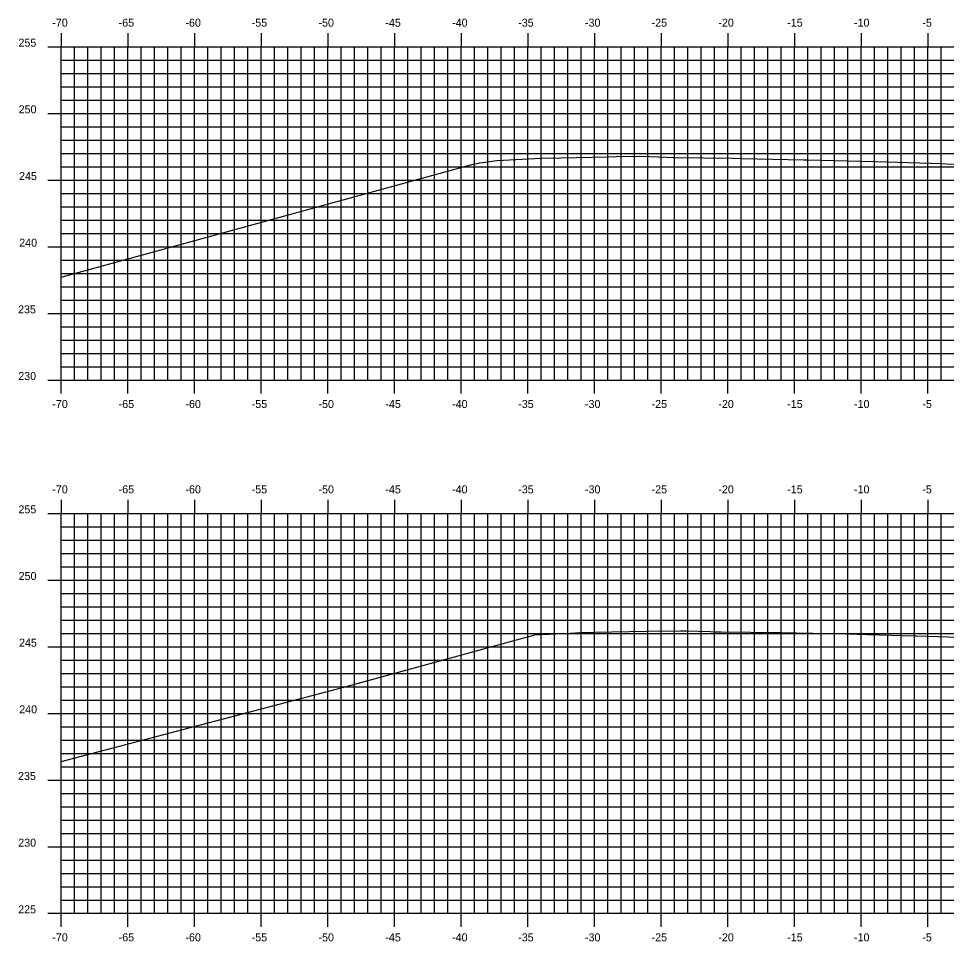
# Model space of a CAD drawing. Extents: x 1170543 to 1177585, y 609599 to 610623.
# Drawn here: x 1171883.8 to 1171953.4, y 610275.7 to 610344.9 of the extents above; entities that cross this region are included whole.
import ezdxf

# ---------------------------------------------------------------- set-up
doc = ezdxf.new("R2010")
doc.units = 0
for name, color, linetype in [('H_V ANNOTATION', 7, 'Continuous'), ('MAJOR', 7, 'Continuous'), ('MINOR', 7, 'Continuous'), ('S_Roadway_Centerline', 7, 'Continuous')]:
    doc.layers.add(name, color=color, linetype=linetype)

msp = doc.modelspace()

# ---------------------------------------------------------------- linework, layer by layer
at = {"layer": 'MAJOR'}
for p, q in [((1171887.01, 610343.803), (1171887.01, 610342.801)), ((1171892.01, 610343.803), (1171892.01, 610342.801)), ((1171897.01, 610343.803), (1171897.01, 610342.801)), ((1171902.01, 610343.803), (1171902.01, 610342.801)), ((1171907.01, 610343.803), (1171907.01, 610342.801)), ((1171912.01, 610343.803), (1171912.01, 610342.801)), ((1171917.01, 610343.803), (1171917.01, 610342.801)), ((1171922.01, 610343.803), (1171922.01, 610342.801)), ((1171927.01, 610343.803), (1171927.01, 610342.801)), ((1171932.01, 610343.803), (1171932.01, 610342.801)), ((1171937.01, 610343.803), (1171937.01, 610342.801)), ((1171942.01, 610343.803), (1171942.01, 610342.801)), ((1171947.01, 610343.803), (1171947.01, 610342.801)), ((1171952.01, 610343.803), (1171952.01, 610342.801)), ((1171886.008, 610342.801), (1171887.01, 610342.801)), ((1171887.01, 610342.801), (1172027.01, 610342.801)), ((1171887.01, 610317.801), (1171887.01, 610342.801)), ((1171887.01, 610317.801), (1171887.01, 610342.801)), ((1171887.01, 610342.801), (1172027.01, 610342.801)), ((1171892.01, 610317.801), (1171892.01, 610342.801)), ((1171897.01, 610317.801), (1171897.01, 610342.801)), ((1171902.01, 610317.801), (1171902.01, 610342.801)), ((1171907.01, 610317.801), (1171907.01, 610342.801)), ((1171912.01, 610317.801), (1171912.01, 610342.801)), ((1171917.01, 610317.801), (1171917.01, 610342.801)), ((1171922.01, 610317.801), (1171922.01, 610342.801)), ((1171927.01, 610317.801), (1171927.01, 610342.801)), ((1171932.01, 610317.801), (1171932.01, 610342.801)), ((1171937.01, 610317.801), (1171937.01, 610342.801)), ((1171942.01, 610317.801), (1171942.01, 610342.801)), ((1171947.01, 610317.801), (1171947.01, 610342.801)), ((1171952.01, 610317.801), (1171952.01, 610342.801)), ((1171886.008, 610337.801), (1171887.01, 610337.801)), ((1171887.01, 610337.801), (1172027.01, 610337.801)), ((1171886.008, 610332.801), (1171887.01, 610332.801)), ((1171887.01, 610332.801), (1172027.01, 610332.801)), ((1171886.008, 610327.801), (1171887.01, 610327.801)), ((1171887.01, 610327.801), (1172027.01, 610327.801)), ((1171886.008, 610322.801), (1171887.01, 610322.801)), ((1171887.01, 610322.801), (1172027.01, 610322.801)), ((1171886.008, 610317.801), (1171887.01, 610317.801)), ((1171887.01, 610317.801), (1172027.01, 610317.801)), ((1171887.01, 610317.801), (1172027.01, 610317.801)), ((1171887.01, 610316.799), (1171887.01, 610317.801)), ((1171892.01, 610316.799), (1171892.01, 610317.801)), ((1171897.01, 610316.799), (1171897.01, 610317.801)), ((1171902.01, 610316.799), (1171902.01, 610317.801)), ((1171907.01, 610316.799), (1171907.01, 610317.801)), ((1171912.01, 610316.799), (1171912.01, 610317.801)), ((1171917.01, 610316.799), (1171917.01, 610317.801)), ((1171922.01, 610316.799), (1171922.01, 610317.801)), ((1171927.01, 610316.799), (1171927.01, 610317.801)), ((1171932.01, 610316.799), (1171932.01, 610317.801)), ((1171937.01, 610316.799), (1171937.01, 610317.801)), ((1171942.01, 610316.799), (1171942.01, 610317.801)), ((1171947.01, 610316.799), (1171947.01, 610317.801)), ((1171952.01, 610316.799), (1171952.01, 610317.801)), ((1171887.01, 610308.803), (1171887.01, 610307.801)), ((1171892.01, 610308.803), (1171892.01, 610307.801)), ((1171897.01, 610308.803), (1171897.01, 610307.801)), ((1171902.01, 610308.803), (1171902.01, 610307.801)), ((1171907.01, 610308.803), (1171907.01, 610307.801)), ((1171912.01, 610308.803), (1171912.01, 610307.801)), ((1171917.01, 610308.803), (1171917.01, 610307.801)), ((1171922.01, 610308.803), (1171922.01, 610307.801)), ((1171927.01, 610308.803), (1171927.01, 610307.801)), ((1171932.01, 610308.803), (1171932.01, 610307.801)), ((1171937.01, 610308.803), (1171937.01, 610307.801)), ((1171942.01, 610308.803), (1171942.01, 610307.801)), ((1171947.01, 610308.803), (1171947.01, 610307.801)), ((1171952.01, 610308.803), (1171952.01, 610307.801)), ((1171886.008, 610307.801), (1171887.01, 610307.801)), ((1171887.01, 610307.801), (1172027.01, 610307.801)), ((1171887.01, 610277.801), (1171887.01, 610307.801)), ((1171887.01, 610277.801), (1171887.01, 610307.801)), ((1171887.01, 610307.801), (1172027.01, 610307.801)), ((1171892.01, 610277.801), (1171892.01, 610307.801)), ((1171897.01, 610277.801), (1171897.01, 610307.801)), ((1171902.01, 610277.801), (1171902.01, 610307.801)), ((1171907.01, 610277.801), (1171907.01, 610307.801)), ((1171912.01, 610277.801), (1171912.01, 610307.801)), ((1171917.01, 610277.801), (1171917.01, 610307.801)), ((1171922.01, 610277.801), (1171922.01, 610307.801)), ((1171927.01, 610277.801), (1171927.01, 610307.801)), ((1171932.01, 610277.801), (1171932.01, 610307.801)), ((1171937.01, 610277.801), (1171937.01, 610307.801)), ((1171942.01, 610277.801), (1171942.01, 610307.801)), ((1171947.01, 610277.801), (1171947.01, 610307.801)), ((1171952.01, 610277.801), (1171952.01, 610307.801)), ((1171886.008, 610302.801), (1171887.01, 610302.801)), ((1171887.01, 610302.801), (1172027.01, 610302.801)), ((1171886.008, 610297.801), (1171887.01, 610297.801)), ((1171887.01, 610297.801), (1172027.01, 610297.801)), ((1171886.008, 610292.801), (1171887.01, 610292.801)), ((1171887.01, 610292.801), (1172027.01, 610292.801)), ((1171886.008, 610287.801), (1171887.01, 610287.801)), ((1171887.01, 610287.801), (1172027.01, 610287.801)), ((1171886.008, 610282.801), (1171887.01, 610282.801)), ((1171887.01, 610282.801), (1172027.01, 610282.801)), ((1171886.008, 610277.801), (1171887.01, 610277.801)), ((1171887.01, 610277.801), (1172027.01, 610277.801)), ((1171887.01, 610277.801), (1172027.01, 610277.801)), ((1171887.01, 610276.799), (1171887.01, 610277.801)), ((1171892.01, 610276.799), (1171892.01, 610277.801)), ((1171897.01, 610276.799), (1171897.01, 610277.801)), ((1171902.01, 610276.799), (1171902.01, 610277.801)), ((1171907.01, 610276.799), (1171907.01, 610277.801)), ((1171912.01, 610276.799), (1171912.01, 610277.801)), ((1171917.01, 610276.799), (1171917.01, 610277.801)), ((1171922.01, 610276.799), (1171922.01, 610277.801)), ((1171927.01, 610276.799), (1171927.01, 610277.801)), ((1171932.01, 610276.799), (1171932.01, 610277.801)), ((1171937.01, 610276.799), (1171937.01, 610277.801)), ((1171942.01, 610276.799), (1171942.01, 610277.801)), ((1171947.01, 610276.799), (1171947.01, 610277.801)), ((1171952.01, 610276.799), (1171952.01, 610277.801))]:
    msp.add_line(p, q, dxfattribs=at)
at = {"layer": 'MINOR'}
for p, q in [((1171888.01, 610317.801), (1171888.01, 610342.801)), ((1171889.01, 610317.801), (1171889.01, 610342.801)), ((1171890.01, 610317.801), (1171890.01, 610342.801)), ((1171891.01, 610317.801), (1171891.01, 610342.801)), ((1171893.01, 610317.801), (1171893.01, 610342.801)), ((1171894.01, 610317.801), (1171894.01, 610342.801)), ((1171895.01, 610317.801), (1171895.01, 610342.801)), ((1171896.01, 610317.801), (1171896.01, 610342.801)), ((1171898.01, 610317.801), (1171898.01, 610342.801)), ((1171899.01, 610317.801), (1171899.01, 610342.801)), ((1171900.01, 610317.801), (1171900.01, 610342.801)), ((1171901.01, 610317.801), (1171901.01, 610342.801)), ((1171903.01, 610317.801), (1171903.01, 610342.801)), ((1171904.01, 610317.801), (1171904.01, 610342.801)), ((1171905.01, 610317.801), (1171905.01, 610342.801)), ((1171906.01, 610317.801), (1171906.01, 610342.801)), ((1171908.01, 610317.801), (1171908.01, 610342.801)), ((1171909.01, 610317.801), (1171909.01, 610342.801)), ((1171910.01, 610317.801), (1171910.01, 610342.801)), ((1171911.01, 610317.801), (1171911.01, 610342.801)), ((1171913.01, 610317.801), (1171913.01, 610342.801)), ((1171914.01, 610317.801), (1171914.01, 610342.801)), ((1171915.01, 610317.801), (1171915.01, 610342.801)), ((1171916.01, 610317.801), (1171916.01, 610342.801)), ((1171918.01, 610317.801), (1171918.01, 610342.801)), ((1171919.01, 610317.801), (1171919.01, 610342.801)), ((1171920.01, 610317.801), (1171920.01, 610342.801)), ((1171921.01, 610317.801), (1171921.01, 610342.801)), ((1171923.01, 610317.801), (1171923.01, 610342.801)), ((1171924.01, 610317.801), (1171924.01, 610342.801)), ((1171925.01, 610317.801), (1171925.01, 610342.801)), ((1171926.01, 610317.801), (1171926.01, 610342.801)), ((1171928.01, 610317.801), (1171928.01, 610342.801)), ((1171929.01, 610317.801), (1171929.01, 610342.801)), ((1171930.01, 610317.801), (1171930.01, 610342.801)), ((1171931.01, 610317.801), (1171931.01, 610342.801)), ((1171933.01, 610317.801), (1171933.01, 610342.801)), ((1171934.01, 610317.801), (1171934.01, 610342.801)), ((1171935.01, 610317.801), (1171935.01, 610342.801)), ((1171936.01, 610317.801), (1171936.01, 610342.801)), ((1171938.01, 610317.801), (1171938.01, 610342.801)), ((1171939.01, 610317.801), (1171939.01, 610342.801)), ((1171940.01, 610317.801), (1171940.01, 610342.801)), ((1171941.01, 610317.801), (1171941.01, 610342.801)), ((1171943.01, 610317.801), (1171943.01, 610342.801)), ((1171944.01, 610317.801), (1171944.01, 610342.801)), ((1171945.01, 610317.801), (1171945.01, 610342.801)), ((1171946.01, 610317.801), (1171946.01, 610342.801)), ((1171948.01, 610317.801), (1171948.01, 610342.801)), ((1171949.01, 610317.801), (1171949.01, 610342.801)), ((1171950.01, 610317.801), (1171950.01, 610342.801)), ((1171951.01, 610317.801), (1171951.01, 610342.801)), ((1171953.01, 610317.801), (1171953.01, 610342.801)), ((1171887.01, 610341.801), (1172027.01, 610341.801)), ((1171887.01, 610341.801), (1171888.012, 610341.801)), ((1171887.01, 610340.801), (1172027.01, 610340.801)), ((1171887.01, 610340.801), (1171888.012, 610340.801)), ((1171887.01, 610339.801), (1172027.01, 610339.801)), ((1171887.01, 610339.801), (1171888.012, 610339.801)), ((1171887.01, 610338.801), (1172027.01, 610338.801)), ((1171887.01, 610338.801), (1171888.012, 610338.801)), ((1171887.01, 610336.801), (1172027.01, 610336.801)), ((1171887.01, 610336.801), (1171888.012, 610336.801)), ((1171887.01, 610335.801), (1172027.01, 610335.801)), ((1171887.01, 610335.801), (1171888.012, 610335.801)), ((1171887.01, 610334.801), (1172027.01, 610334.801)), ((1171887.01, 610334.801), (1171888.012, 610334.801)), ((1171887.01, 610333.801), (1172027.01, 610333.801)), ((1171887.01, 610333.801), (1171888.012, 610333.801)), ((1171887.01, 610331.801), (1172027.01, 610331.801)), ((1171887.01, 610331.801), (1171888.012, 610331.801)), ((1171887.01, 610330.801), (1172027.01, 610330.801)), ((1171887.01, 610330.801), (1171888.012, 610330.801)), ((1171887.01, 610329.801), (1172027.01, 610329.801)), ((1171887.01, 610329.801), (1171888.012, 610329.801)), ((1171887.01, 610328.801), (1172027.01, 610328.801)), ((1171887.01, 610328.801), (1171888.012, 610328.801)), ((1171887.01, 610326.801), (1172027.01, 610326.801)), ((1171887.01, 610326.801), (1171888.012, 610326.801)), ((1171887.01, 610325.801), (1172027.01, 610325.801)), ((1171887.01, 610325.801), (1171888.012, 610325.801)), ((1171887.01, 610324.801), (1172027.01, 610324.801)), ((1171887.01, 610324.801), (1171888.012, 610324.801)), ((1171887.01, 610323.801), (1172027.01, 610323.801)), ((1171887.01, 610323.801), (1171888.012, 610323.801)), ((1171887.01, 610321.801), (1172027.01, 610321.801)), ((1171887.01, 610321.801), (1171888.012, 610321.801)), ((1171887.01, 610320.801), (1172027.01, 610320.801)), ((1171887.01, 610320.801), (1171888.012, 610320.801)), ((1171887.01, 610319.801), (1172027.01, 610319.801)), ((1171887.01, 610319.801), (1171888.012, 610319.801)), ((1171887.01, 610318.801), (1172027.01, 610318.801)), ((1171887.01, 610318.801), (1171888.012, 610318.801)), ((1171888.01, 610277.801), (1171888.01, 610307.801)), ((1171889.01, 610277.801), (1171889.01, 610307.801)), ((1171890.01, 610277.801), (1171890.01, 610307.801)), ((1171891.01, 610277.801), (1171891.01, 610307.801)), ((1171893.01, 610277.801), (1171893.01, 610307.801)), ((1171894.01, 610277.801), (1171894.01, 610307.801)), ((1171895.01, 610277.801), (1171895.01, 610307.801)), ((1171896.01, 610277.801), (1171896.01, 610307.801)), ((1171898.01, 610277.801), (1171898.01, 610307.801)), ((1171899.01, 610277.801), (1171899.01, 610307.801)), ((1171900.01, 610277.801), (1171900.01, 610307.801)), ((1171901.01, 610277.801), (1171901.01, 610307.801)), ((1171903.01, 610277.801), (1171903.01, 610307.801)), ((1171904.01, 610277.801), (1171904.01, 610307.801)), ((1171905.01, 610277.801), (1171905.01, 610307.801)), ((1171906.01, 610277.801), (1171906.01, 610307.801)), ((1171908.01, 610277.801), (1171908.01, 610307.801)), ((1171909.01, 610277.801), (1171909.01, 610307.801)), ((1171910.01, 610277.801), (1171910.01, 610307.801)), ((1171911.01, 610277.801), (1171911.01, 610307.801)), ((1171913.01, 610277.801), (1171913.01, 610307.801)), ((1171914.01, 610277.801), (1171914.01, 610307.801)), ((1171915.01, 610277.801), (1171915.01, 610307.801)), ((1171916.01, 610277.801), (1171916.01, 610307.801)), ((1171918.01, 610277.801), (1171918.01, 610307.801)), ((1171919.01, 610277.801), (1171919.01, 610307.801)), ((1171920.01, 610277.801), (1171920.01, 610307.801)), ((1171921.01, 610277.801), (1171921.01, 610307.801)), ((1171923.01, 610277.801), (1171923.01, 610307.801)), ((1171924.01, 610277.801), (1171924.01, 610307.801)), ((1171925.01, 610277.801), (1171925.01, 610307.801)), ((1171926.01, 610277.801), (1171926.01, 610307.801)), ((1171928.01, 610277.801), (1171928.01, 610307.801)), ((1171929.01, 610277.801), (1171929.01, 610307.801)), ((1171930.01, 610277.801), (1171930.01, 610307.801)), ((1171931.01, 610277.801), (1171931.01, 610307.801)), ((1171933.01, 610277.801), (1171933.01, 610307.801)), ((1171934.01, 610277.801), (1171934.01, 610307.801)), ((1171935.01, 610277.801), (1171935.01, 610307.801)), ((1171936.01, 610277.801), (1171936.01, 610307.801)), ((1171938.01, 610277.801), (1171938.01, 610307.801)), ((1171939.01, 610277.801), (1171939.01, 610307.801)), ((1171940.01, 610277.801), (1171940.01, 610307.801)), ((1171941.01, 610277.801), (1171941.01, 610307.801)), ((1171943.01, 610277.801), (1171943.01, 610307.801)), ((1171944.01, 610277.801), (1171944.01, 610307.801)), ((1171945.01, 610277.801), (1171945.01, 610307.801)), ((1171946.01, 610277.801), (1171946.01, 610307.801)), ((1171948.01, 610277.801), (1171948.01, 610307.801)), ((1171949.01, 610277.801), (1171949.01, 610307.801)), ((1171950.01, 610277.801), (1171950.01, 610307.801)), ((1171951.01, 610277.801), (1171951.01, 610307.801)), ((1171953.01, 610277.801), (1171953.01, 610307.801)), ((1171887.01, 610306.801), (1172027.01, 610306.801)), ((1171887.01, 610306.801), (1171888.012, 610306.801)), ((1171887.01, 610305.801), (1172027.01, 610305.801)), ((1171887.01, 610305.801), (1171888.012, 610305.801)), ((1171887.01, 610304.801), (1172027.01, 610304.801)), ((1171887.01, 610304.801), (1171888.012, 610304.801)), ((1171887.01, 610303.801), (1172027.01, 610303.801)), ((1171887.01, 610303.801), (1171888.012, 610303.801)), ((1171887.01, 610301.801), (1172027.01, 610301.801)), ((1171887.01, 610301.801), (1171888.012, 610301.801)), ((1171887.01, 610300.801), (1172027.01, 610300.801)), ((1171887.01, 610300.801), (1171888.012, 610300.801)), ((1171887.01, 610299.801), (1172027.01, 610299.801)), ((1171887.01, 610299.801), (1171888.012, 610299.801)), ((1171887.01, 610298.801), (1172027.01, 610298.801)), ((1171887.01, 610298.801), (1171888.012, 610298.801)), ((1171887.01, 610296.801), (1172027.01, 610296.801)), ((1171887.01, 610296.801), (1171888.012, 610296.801)), ((1171887.01, 610295.801), (1172027.01, 610295.801)), ((1171887.01, 610295.801), (1171888.012, 610295.801)), ((1171887.01, 610294.801), (1172027.01, 610294.801)), ((1171887.01, 610294.801), (1171888.012, 610294.801)), ((1171887.01, 610293.801), (1172027.01, 610293.801)), ((1171887.01, 610293.801), (1171888.012, 610293.801)), ((1171887.01, 610291.801), (1172027.01, 610291.801)), ((1171887.01, 610291.801), (1171888.012, 610291.801)), ((1171887.01, 610290.801), (1172027.01, 610290.801)), ((1171887.01, 610290.801), (1171888.012, 610290.801)), ((1171887.01, 610289.801), (1172027.01, 610289.801)), ((1171887.01, 610289.801), (1171888.012, 610289.801)), ((1171887.01, 610288.801), (1172027.01, 610288.801)), ((1171887.01, 610288.801), (1171888.012, 610288.801)), ((1171887.01, 610286.801), (1172027.01, 610286.801)), ((1171887.01, 610286.801), (1171888.012, 610286.801)), ((1171887.01, 610285.801), (1172027.01, 610285.801)), ((1171887.01, 610285.801), (1171888.012, 610285.801)), ((1171887.01, 610284.801), (1172027.01, 610284.801)), ((1171887.01, 610284.801), (1171888.012, 610284.801)), ((1171887.01, 610283.801), (1172027.01, 610283.801)), ((1171887.01, 610283.801), (1171888.012, 610283.801)), ((1171887.01, 610281.801), (1172027.01, 610281.801)), ((1171887.01, 610281.801), (1171888.012, 610281.801)), ((1171887.01, 610280.801), (1172027.01, 610280.801)), ((1171887.01, 610280.801), (1171888.012, 610280.801)), ((1171887.01, 610279.801), (1172027.01, 610279.801)), ((1171887.01, 610279.801), (1171888.012, 610279.801)), ((1171887.01, 610278.801), (1172027.01, 610278.801)), ((1171887.01, 610278.801), (1171888.012, 610278.801))]:
    msp.add_line(p, q, dxfattribs=at)
at = {"layer": 'S_Roadway_Centerline'}
for points in [[(1171887.01, 610325.509), (1171917.92, 610333.999), (1171918.334, 610334.07), (1171918.379, 610334.081), (1171918.624, 610334.108), (1171919.495, 610334.242), (1171919.512, 610334.244), (1171919.699, 610334.255), (1171923.002, 610334.436), (1171924.486, 610334.472), (1171928.012, 610334.548), (1171928.645, 610334.555), (1171930.653, 610334.579), (1171931.168, 610334.559), (1171933.022, 610334.489), (1171937.355, 610334.429), (1171938.032, 610334.42), (1171942.702, 610334.326), (1171943.041, 610334.32), (1171948.048, 610334.18), (1171948.051, 610334.18), (1171948.095, 610334.179), (1171953.061, 610334.035), (1171953.396, 610334.023), (1171958.071, 610333.867)], [(1171887.01, 610289.189), (1171908.206, 610294.763), (1171921.725, 610298.471), (1171922.382, 610298.645), (1171922.496, 610298.692), (1171925.219, 610298.822), (1171925.922, 610298.856), (1171927.012, 610298.88), (1171930.929, 610298.967), (1171933.467, 610298.993), (1171933.914, 610298.996), (1171935.683, 610298.928), (1171935.936, 610298.919), (1171936.521, 610298.911), (1171940.943, 610298.853), (1171945.864, 610298.757), (1171945.95, 610298.755), (1171947.478, 610298.712), (1171950.957, 610298.613), (1171951.154, 610298.607), (1171955.964, 610298.471)]]:
    msp.add_lwpolyline(points, dxfattribs=at)

# ---------------------------------------------------------------- texts
at = {"layer": 'H_V ANNOTATION'}
for s, p in [('-70', (1171886.352, 610344.301)), ('-65', (1171891.328, 610344.301)), ('-60', (1171896.336, 610344.301)), ('-55', (1171901.307, 610344.301)), ('-50', (1171906.315, 610344.301)), ('-45', (1171911.328, 610344.301)), ('-40', (1171916.336, 610344.301)), ('-35', (1171921.291, 610344.301)), ('-30', (1171926.299, 610344.301)), ('-25', (1171931.296, 610344.301)), ('-20', (1171936.304, 610344.301)), ('-15', (1171941.467, 610344.301)), ('-10', (1171946.475, 610344.301)), ('-5', (1171951.601, 610344.301)), ('255', (1171883.814, 610342.801)), ('250', (1171883.83, 610337.801)), ('245', (1171883.857, 610332.801)), ('240', (1171883.873, 610327.801)), ('235', (1171883.782, 610322.801)), ('230', (1171883.798, 610317.801)), ('-70', (1171886.352, 610315.701)), ('-65', (1171891.328, 610315.701)), ('-60', (1171896.336, 610315.701)), ('-55', (1171901.307, 610315.701)), ('-50', (1171906.315, 610315.701)), ('-45', (1171911.328, 610315.701)), ('-40', (1171916.336, 610315.701)), ('-35', (1171921.291, 610315.701)), ('-30', (1171926.299, 610315.701)), ('-25', (1171931.296, 610315.701)), ('-20', (1171936.304, 610315.701)), ('-15', (1171941.467, 610315.701)), ('-10', (1171946.475, 610315.701)), ('-5', (1171951.601, 610315.701)), ('-70', (1171886.352, 610309.301)), ('-65', (1171891.328, 610309.301)), ('-60', (1171896.336, 610309.301)), ('-55', (1171901.307, 610309.301)), ('-50', (1171906.315, 610309.301)), ('-45', (1171911.328, 610309.301)), ('-40', (1171916.336, 610309.301)), ('-35', (1171921.291, 610309.301)), ('-30', (1171926.299, 610309.301)), ('-25', (1171931.296, 610309.301)), ('-20', (1171936.304, 610309.301)), ('-15', (1171941.467, 610309.301)), ('-10', (1171946.475, 610309.301)), ('-5', (1171951.601, 610309.301)), ('255', (1171883.814, 610307.801)), ('250', (1171883.83, 610302.801)), ('245', (1171883.857, 610297.801)), ('240', (1171883.873, 610292.801)), ('235', (1171883.782, 610287.801)), ('230', (1171883.798, 610282.801)), ('225', (1171883.792, 610277.801)), ('-70', (1171886.352, 610275.701)), ('-65', (1171891.328, 610275.701)), ('-60', (1171896.336, 610275.701)), ('-55', (1171901.307, 610275.701)), ('-50', (1171906.315, 610275.701)), ('-45', (1171911.328, 610275.701)), ('-40', (1171916.336, 610275.701)), ('-35', (1171921.291, 610275.701)), ('-30', (1171926.299, 610275.701)), ('-25', (1171931.296, 610275.701)), ('-20', (1171936.304, 610275.701)), ('-15', (1171941.467, 610275.701)), ('-10', (1171946.475, 610275.701)), ('-5', (1171951.601, 610275.701))]:
    msp.add_text(s, height=0.6, dxfattribs=at).set_placement(p)

doc.saveas('drawing.dxf')
